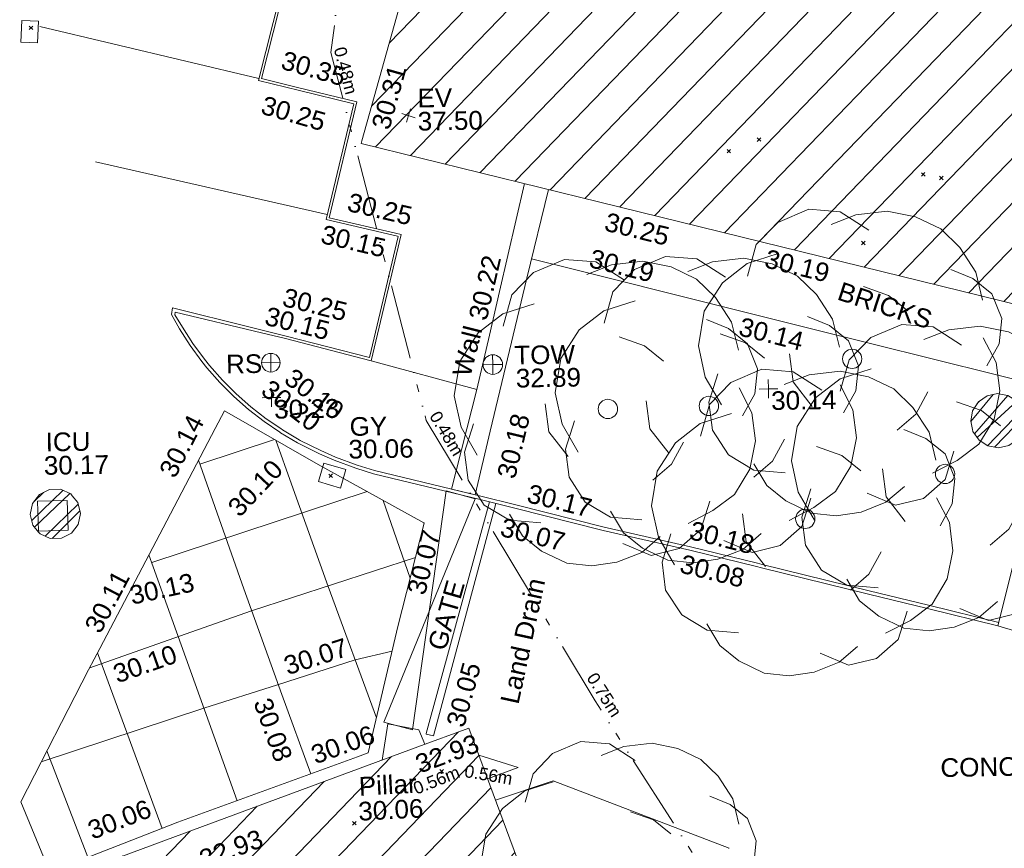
# Model space of a CAD drawing. Header units: millimetres. Extents: x -287732 to 520720, y -103372 to 287754.
# Tile 334 of 380: x 340401 to 360209, y 141564 to 158229. Entities that reach past the tile are written whole.
import ezdxf

# ---------------------------------------------------------------- set-up
doc = ezdxf.new("R2010")
doc.units = ezdxf.units.MM
for name, pattern in [('IMPORT-HIDDEN2 _3_', [4762.5, 3175, -1587.5]), ('IMPORT-UG_ELEC_LV_QLB2 _2_', [2700, 1500, -300.0000000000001, 0, -250, 150, -300.0000000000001, 0, -200]), ('IMPORT-UG_ELEC_STREET LIGHTING_QLB2 _2_', [2700, 1500, -300.0000000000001, 0, -250, 150, -300.0000000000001, 0, -200])]:
    doc.linetypes.add(name, pattern=pattern)
for name, color, linetype, lineweight, true_color in [('00_TOPO_EAVE', 7, 'Continuous', 9, 0x666666), ('00_TOPO_FURN_SIGN', 7, 'Continuous', 9, 0x666666), ('00_TOPO_TOP_OF_WALL', 7, 'Continuous', 9, 0x666666), ('00_TOPO_TREE', 7, 'Continuous', 9, 0x666666), ('00_UAV_BUILDING_CANOPY', 7, 'Continuous', 9, 0xff7fff), ('00_UAV_BUILDING_HATCH', 7, 'Continuous', 9, 0x999999), ('00_UAV_BUILDING_OUTLINE', 5, 'Continuous', 9, 0x0000ff), ('00_UAV_CONCRETE', 9, 'Continuous', 9, 0x808080), ('00_UAV_EAVE', 7, 'Continuous', 9, 0x666666), ('00_UAV_FOOTPATH', 7, 'Continuous', 9, 0xa50000), ('00_UAV_FURN_SIGN', 6, 'Continuous', 9, 0xff00ff), ('00_UAV_GATE', 7, 'Continuous', 9, 0xa50000), ('00_UAV_KERB_BOTTOM', 1, 'Continuous', 9, 0xff0000), ('00_UAV_KERB_TOP', 7, 'Continuous', 9, 0xa500a5), ('00_UAV_LAND_DRAIN', 7, 'Continuous', 9, 0xff7f7f), ('00_UAV_LEVEL_SPOT', 7, 'Continuous', 9, 0x666666), ('00_UAV_ROAD_MARKING_WHITE_CONTINUOUS', 7, 'Continuous', 9, 0x999999), ('00_UAV_ROAD_MARKING_YELLOW_CONTINUOUS', 40, 'Continuous', 9, 0xffbf00), ('00_UAV_SERV_GULLY', 7, 'Continuous', 9, 0x5252a5), ('00_UAV_SERV_IC', 5, 'Continuous', 9, 0x0000ff), ('00_UAV_TOP_OF_WALL', 7, 'Continuous', 9, 0x666666), ('00_UAV_WALL', 7, 'Continuous', 9, 0x7c00a5), ('12333-PUM-2D-U-0001-C01 - Rev2_REVIT IMPORT_dwg', 7, 'Continuous', 9, 0x767676), ('PUM-CHAMBER EXTENTS', 6, 'IMPORT-HIDDEN2 _3_', 9, 0xff00ff), ('PUM-ELECTRIC-LV-QLB2', 1, 'IMPORT-UG_ELEC_LV_QLB2 _2_', 9, 0xff0000), ('PUM-ELECTRIC-SL-QLB2', 7, 'IMPORT-UG_ELEC_STREET LIGHTING_QLB2 _2_', 9, 0xff7f7f)]:
    doc.layers.add(name, color=color, linetype=linetype, lineweight=lineweight, true_color=true_color)
for name, color, linetype, lineweight in [('00_UAV_DRIVE_WAY', 7, 'Continuous', 9), ('00_UAV_PILLAR', 7, 'Continuous', 9), ('00_UAV_SURFACE', 7, 'Continuous', 9), ('00_UAV_SURVEY_TEXT', 7, 'Continuous', 9), ('GEN-TEXT', 7, 'Continuous', 9)]:
    doc.layers.add(name, color=color, linetype=linetype, lineweight=lineweight)
doc.styles.add('Arial_1', font='arial.ttf', dxfattribs={"height": 250})
doc.styles.add('Swis721 Lt BT_2', font='swissl.ttf', dxfattribs={"height": 375})
pattern_1 = [(45, (-533641079.65, -725615854.3560001), (-265.1650429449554, 265.1650429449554), []), (45, (-533640902.873, -725615854.3560001), (-265.1650429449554, 265.1650429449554), [])]
pattern_2 = [(45, (0, 0), (-441.9417382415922, 441.9417382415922), [])]

# ---------------------------------------------------------------- blocks, each defined once
blk = doc.blocks.new('12333-PUM-2D-U-0001-C01 - Rev2_REVIT IMPORT_dwg_CONIFEROUS_TREE-2077251-Site Location Plan Proposed')
at = {"layer": '00_TOPO_TREE', "color": 254, "true_color": 0xcccccc, "flags": 128}
for points in [[(-1889.403682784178, 1545.875740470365), (-1717.639711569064, 2118.422311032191), (-1316.857112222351, 2519.204910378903), (-744.3105416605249, 2748.223538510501), (-171.763971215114, 2690.968881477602), (343.5279423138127, 2347.440939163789)], [(-343.5279423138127, 2461.950253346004), (114.5093140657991, 2633.714224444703), (687.0558846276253, 2690.968881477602), (1202.347798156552, 2576.459567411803), (1660.385054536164, 2347.440939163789), (2003.912996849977, 2003.912996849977), (2290.18628213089, 1545.875740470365), (2404.695596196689, 1030.583826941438)], [(-2404.695596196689, -801.5651986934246), (-2690.968881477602, -286.2732852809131), (-2805.478195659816, 286.2732852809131), (-2690.968881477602, 916.0745128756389), (-2347.440939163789, 1431.36642628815), (-1889.403682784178, 1774.894368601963), (-1316.857112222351, 1946.658339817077)], [(1832.149025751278, 1603.130397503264), (2232.93162509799, 1431.36642628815), (2576.459567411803, 1145.093141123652), (2748.223538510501, 687.0558846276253), (2690.968881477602, 229.0186282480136), (2461.950253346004, -171.763971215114)], [(229.0186282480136, 1316.857112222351), (687.0558846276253, 1145.093141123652), (1030.583826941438, 858.8198558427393)], [(2404.695596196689, 343.5279423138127), (2633.714224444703, -114.5093140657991), (2690.968881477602, -629.8012275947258), (2576.459567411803, -1145.093141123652), (2290.18628213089, -1603.130397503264), (1889.403682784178, -1889.403682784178), (1431.36642628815, -2118.422311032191)], [(-744.3105416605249, -858.8198558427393), (-1087.838483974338, -400.7825993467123), (-1145.093141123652, 114.5093140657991)], [(-1259.602455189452, -2061.167653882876), (-1832.149025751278, -2003.912996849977), (-2290.18628213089, -1717.639711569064), (-2576.459567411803, -1259.602455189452), (-2633.714224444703, -744.3105416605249), (-2461.950253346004, -229.0186282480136)], [(1374.111769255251, -629.8012275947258), (1145.093141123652, -1030.583826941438), (801.5651986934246, -1316.857112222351)], [(1832.149025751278, -1717.639711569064), (1660.385054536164, -2232.93162509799), (1259.602455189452, -2576.459567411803), (744.3105416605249, -2690.968881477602), (229.0186282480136, -2461.950253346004)], [(916.0745128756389, -2347.440939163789), (572.5465705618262, -2633.714224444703), (114.5093140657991, -2805.478195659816), (-343.5279423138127, -2862.732852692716), (-801.5651986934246, -2805.478195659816), (-1259.602455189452, -2576.459567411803), (-1603.130397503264, -2290.18628213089), (-1832.149025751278, -1889.403682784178)]]:
    blk.add_lwpolyline(points, dxfattribs=at)
at = {"layer": '00_TOPO_TREE', "color": 254, "true_color": 0xcccccc}
blk.add_circle((0, 0), 176.6246020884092, dxfattribs=at)
blk = doc.blocks.new('12333-PUM-2D-U-0001-C01 - Rev2_REVIT IMPORT_dwg_MSL_Eaves_SYM_1-V82-Site Location Plan Proposed')
at = {"layer": '00_TOPO_EAVE', "color": 254, "true_color": 0xcccccc}
for p, q in [((356.5791934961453, -116.0873754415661), (-356.5791934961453, 116.0873754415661)), ((-116.0873754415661, -356.5791934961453), (116.0873754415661, 356.5791934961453))]:
    blk.add_line(p, q, dxfattribs=at)
blk = doc.blocks.new('12333-PUM-2D-U-0001-C01 - Rev2_REVIT IMPORT_dwg_MSL_RoadSign_SYM-2077242-Site Location Plan Proposed')
at = {"layer": '00_TOPO_FURN_SIGN', "color": 254, "true_color": 0xcccccc}
for p, q in [((-500.2287617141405, 0), (499.7712382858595, 0)), ((-0.2287617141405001, -500.0000000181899), (-0.2287617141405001, 499.9999999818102))]:
    blk.add_line(p, q, dxfattribs=at)
blk.add_circle((-0.2287617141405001, 0), 500.0000000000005, dxfattribs=at)
blk = doc.blocks.new('12333-PUM-2D-U-0001-C01 - Rev2_REVIT IMPORT_dwg__U93-2077623-Site Location Plan Proposed')
at = {"layer": '00_UAV_GATE', "color": 9, "true_color": 0xe1aaaa, "flags": 128}
blk.add_lwpolyline([(288.1295178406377, -83.554658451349), (-288.1295178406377, 83.554658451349), (1628.909405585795, 4539.984827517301), (1052.650369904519, 4707.094144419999)], close=True, dxfattribs=at)
blk = doc.blocks.new('12333-PUM-2D-U-0001-C01 - Rev2_REVIT IMPORT_dwg_TOW-2077249-Site Location Plan Proposed')
at = {"layer": '00_TOPO_TOP_OF_WALL', "color": 254, "true_color": 0xcccccc, "flags": 128}
for points in [[(0, 525.0554400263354), (0, 0), (-525.0554401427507, 0)], [(525.0554401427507, 0), (0, 0), (0, -525.0554400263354)]]:
    blk.add_lwpolyline(points, dxfattribs=at)
at = {"layer": '00_TOPO_TOP_OF_WALL', "color": 254, "true_color": 0xcccccc}
blk.add_circle((0, 0), 525.0554401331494, dxfattribs=at)
blk = doc.blocks.new('12333-PUM-2D-U-0001-C01 - Rev2_REVIT IMPORT_dwg_UAV-2077255-Site Location Plan Proposed')
at = {"layer": '00_UAV_LEVEL_SPOT', "color": 254, "true_color": 0xcccccc, "flags": 128}
for points in [[(0, -500.0000000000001), (0, 0), (-500.0000000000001, 0)], [(500.0000000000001, 0), (0, 0), (0, 500.0000000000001)]]:
    blk.add_lwpolyline(points, dxfattribs=at)
blk = doc.blocks.new('12333-PUM-2D-U-0001-C01 - Rev2_REVIT IMPORT_dwg_MGS62954_T2_Galway_ITM_3d_Rev1-2077680-Site Location Plan Proposed')
at = {"layer": '00_UAV_BUILDING_HATCH', "true_color": 0xcccccc}
h = blk.add_hatch(dxfattribs=at)
h.set_pattern_fill('FP_1', color=254, style=0, pattern_type=2)
h.set_pattern_definition(pattern_2)
h.paths.add_polyline_path([(534273331.0839257, 725699413.308508), (534277278.0839257, 725714344.3085079), (534273552.7550198, 725715384.7219439), (534278107.7966213, 725729661.4495255), (534289916.7966213, 725729648.4495255), (534289758.7966213, 725730785.4495256), (534295105.895538, 725732008.9646726), (534299533.3955734, 725732012.6897947), (534299525.8615052, 725732274.3540393), (534303017.6669321, 725732237.6943834), (534303145.8580775, 725742131.6227318), (534297043.3569099, 725742233.1048254), (534282146.4326756, 725742249.4868032), (534282149.6354219, 725743193.6412102), (534265261.1107915, 725743195.2464387), (534265304.8585889, 725737414.824915), (534261265.5081948, 725737413.3337196), (534259042.3072209, 725729051.2211075), (534251896.866097, 725705079.4298507), (534273323.2049378, 725699415.3913133)])
h = blk.add_hatch(dxfattribs=at)
h.set_pattern_fill('FP_1', color=254, style=0, pattern_type=2)
h.set_pattern_definition(pattern_2)
h.paths.add_polyline_path([(534245288.854, 725679312.3760002), (534257272.8540001, 725683528.376), (534253854.8540002, 725693284.3760002), (534241871.8540002, 725689091.376), (534245065.5732125, 725679951.3759478)])
at = {"layer": '00_UAV_BUILDING_CANOPY', "color": 254, "true_color": 0xcccccc, "flags": 128}
blk.add_lwpolyline([(534253854.8540001, 725693284.376), (534255508.0485316, 725688565.6615913), (534257161.2430631, 725683846.9471823), (534257272.854, 725683528.376), (534252874.649999, 725681981.0772626), (534248158.0152162, 725680321.7538111), (534245288.854, 725679312.3760002), (534244642.83336, 725681161.2012383), (534242993.5305089, 725685881.2868636), (534241871.8540001, 725689091.3759999), (534243381.6377764, 725689619.6680282), (534248101.0584857, 725691271.0517414), (534252820.4791952, 725692922.4354546)], close=True, dxfattribs=at)
at = {"layer": '00_UAV_BUILDING_OUTLINE', "color": 254, "true_color": 0xcccccc, "flags": 128}
blk.add_lwpolyline([(534266344.8419868, 725701260.1169554), (534261511.3009768, 725702537.8603327), (534256677.7599667, 725703815.6037103), (534251896.8660969, 725705079.4298506), (534251912.4228259, 725705131.6201426), (534253340.6881942, 725709923.2178447), (534254768.9535628, 725714714.815547), (534256197.218931, 725719506.4132489), (534257625.4842993, 725724298.0109512), (534259042.3072208, 725729051.2211075)], dxfattribs=at)
at = {"layer": '00_UAV_CONCRETE', "color": 254, "true_color": 0xcccccc}
blk.add_line((534252021.0676572, 725700707.0040036), (534254137.2950001, 725700088.7440001), dxfattribs=at)
at = {"layer": '00_UAV_CONCRETE', "color": 254, "true_color": 0xcccccc, "flags": 128}
blk.add_lwpolyline([(534265798.9292081, 725699877.3040903), (534262098.4221718, 725700869.549984), (534260969.7218868, 725701172.197219), (534258884.1103302, 725701731.4285573), (534256140.5145654, 725702467.0903478), (534255281.7996789, 725702697.3442862)], dxfattribs=at)
at = {"layer": '00_UAV_DRIVE_WAY', "color": 254, "true_color": 0xcccccc, "flags": 128}
blk.add_lwpolyline([(534264533.929208, 725695154.3040904), (534265148.037927, 725697447.1384618), (534265798.9292081, 725699877.3040903), (534265823.5932298, 725699984.8949404), (534266129.0035199, 725701317.173712)], dxfattribs=at)
at = {"layer": '00_UAV_FOOTPATH', "color": 254, "true_color": 0xcccccc, "flags": 128}
for points in [[(534254046.771632, 725692736.5853574), (534254833.724866, 725692475.6846313), (534254214.1167906, 725692258.9319433)], [(534254365.5171269, 725691826.7898487), (534255532.9639165, 725692193.7577419), (534259050.8540243, 725690775.3761246), (534259035.1863571, 725690781.693187)]]:
    blk.add_lwpolyline(points, dxfattribs=at)
at = {"layer": '00_UAV_KERB_BOTTOM', "color": 254, "true_color": 0xcccccc, "flags": 128}
blk.add_lwpolyline([(534264533.929208, 725695154.3040904), (534263125.1465709, 725695526.0261606), (534261940.9887469, 725695838.4786185), (534259797.1012776, 725696404.1658062), (534259699.4254701, 725696429.9385921), (534258361.7763031, 725696782.8913503), (534256629.7763031, 725697211.8913503), (534254860.4152334, 725697687.5954821), (534254163.7763032, 725697874.8913503), (534252029.776303, 725698430.8913503), (534251675.4193074, 725698547.4822444), (534251241.7763031, 725698717.8913503), (534250946.8397017, 725698852.3359116), (534250533.7763032, 725699067.8913504), (534250509.4126307, 725699081.7750087), (534250171.5634328, 725699289.6530167), (534250156.28886, 725699300.4296043), (534249847.4336714, 725699518.3345515), (534249538.3025382, 725699766.9171116), (534249245.3900328, 725700034.4196556), (534248969.8521471, 725700319.7864724), (534248712.7763032, 725700621.8913503), (534248612.5295826, 725700750.8731244), (534248383.226988, 725701074.5638208), (534248174.7015767, 725701412.0138162), (534248017.3313143, 725701706.5717337), (534248040.3566857, 725701838.5995653), (534249595.346608, 725701422.2936225), (534250318.295, 725701228.7440001), (534251985.2950001, 725700768.7440002), (534252608.2950002, 725703195.7440002), (534252592.2037657, 725703199.7918296), (534251161.295, 725703559.7440001), (534251762.2950001, 725705878.7440002), (534250672.6892189, 725706166.8334868), (534249852.295, 725706383.7440003), (534250484.295, 725708707.7440002)], dxfattribs=at)
at = {"layer": '00_UAV_KERB_TOP', "color": 254, "true_color": 0xcccccc, "flags": 128}
blk.add_lwpolyline([(534264551.788209, 725695221.9875898), (534263143.0055718, 725695593.7096598), (534261958.8477479, 725695906.1621178), (534259814.9602785, 725696471.8493055), (534259717.2844706, 725696497.6220917), (534258379.121684, 725696850.7103736), (534256647.2801818, 725697279.6711153), (534254878.274407, 725697755.2797241), (534254181.6882761, 725697942.5613965), (534252049.5592015, 725698498.0739388), (534251699.1782083, 725698613.3566447), (534251269.1140591, 725698782.3593644), (534250977.5712342, 725698915.2568992), (534250567.3088652, 725699129.350632), (534250545.0929461, 725699142.0103914), (534250210.1200994, 725699348.1185855), (534250176.2644021, 725699372.0046145), (534249889.5853385, 725699574.2637589), (534249583.8828527, 725699820.0892305), (534249294.21911, 725700084.6248397), (534249021.7372808, 725700366.8265849), (534248767.0932463, 725700666.073701), (534248668.7520279, 725700792.6037737), (534248441.6185216, 725701113.2325171), (534248235.4059156, 725701446.9397742), (534248086.2904859, 725701694.5454017), (534248096.1695274, 725701751.1919774), (534249825.9268825, 725701304.3093122), (534250305.1793595, 725701180.4944757), (534252021.0676572, 725700707.0040038), (534252669.2167722, 725703231.9765592), (534252554.6339985, 725703260.8004222), (534251222.3296512, 725703595.9481641), (534251823.1784346, 725705914.364684), (534250634.6262054, 725706228.6154042), (534249913.7561988, 725706419.2119243), (534250545.653061, 725708742.8326641)], dxfattribs=at)
at = {"layer": '00_UAV_LAND_DRAIN', "color": 254, "true_color": 0xcccccc, "flags": 128}
blk.add_lwpolyline([(534254479.6978599, 725697789.9538026), (534253140.7760001, 725693141.8915), (534252995.0168647, 725693180.1228825), (534252998.4399102, 725693191.8474041), (534254350.9881067, 725697824.5582498)], dxfattribs=at)
at = {"layer": '00_UAV_PILLAR', "color": 254, "true_color": 0xcccccc, "flags": 128}
blk.add_lwpolyline([(534252103.4575778, 725692671.540717), (534252230.7763031, 725693394.8913502), (534252847.7763031, 725693266.8913503), (534252966.4996395, 725692973.5298152)], dxfattribs=at)
at = {"layer": '00_UAV_ROAD_MARKING_WHITE_CONTINUOUS', "color": 254, "true_color": 0xcccccc}
for p, q in [((534249862.6906514, 725706421.9710475), (534245469.7796367, 725707546.394353)), ((534246547.7796367, 725704799.3943529), (534251186.8920136, 725703658.511844))]:
    blk.add_line(p, q, dxfattribs=at)
at = {"layer": '00_UAV_ROAD_MARKING_YELLOW_CONTINUOUS', "color": 254, "true_color": 0xcccccc}
for p, q in [((534250046.1498063, 725699158.4332523), (534248536.5404897, 725698685.3081143)), ((534251892.9676114, 725698078.5428945), (534247535.1278675, 725696723.5629108)), ((534252728.1349474, 725696320.0238315), (534252213.6524213, 725697893.7311746)), ((534246414.4980569, 725694930.1343341), (534247653.5210567, 725691375.8619229)), ((534246148.7174996, 725690819.6251504), (534245362.1027546, 725692974.1922408))]:
    blk.add_line(p, q, dxfattribs=at)
at = {"layer": '00_UAV_ROAD_MARKING_YELLOW_CONTINUOUS', "color": 254, "true_color": 0xcccccc, "flags": 128}
blk.add_lwpolyline([(534245379.7796367, 725690535.3943529), (534244815.7796369, 725691955.3943529), (534246228.7796367, 725694590.3943529), (534246459.9041226, 725695013.19694), (534247851.7796367, 725697559.3943529), (534248858.3420384, 725699400.2776769), (534249049.7796367, 725699750.3943528), (534250919.7796367, 725698639.394353), (534253020.851934, 725697428.5394177), (534253029.7796368, 725697423.394353), (534252462.7796369, 725695349.394353), (534251820.7796367, 725692819.3943528), (534251603.9033908, 725692744.6812745), (534247968.7796367, 725691492.3943529), (534246885.2188594, 725691091.8660933)], close=True, dxfattribs=at)
for points in [[(534251999.1457837, 725693522.3014413), (534251078.779637, 725696178.3943529), (534250377.317726, 725698251.7293133), (534250076.6968512, 725699140.2847135)], [(534248510.3849727, 725698763.9054472), (534249375.7796367, 725696163.394353), (534250109.1518334, 725694026.8333898), (534250660.7724766, 725692419.7761024)], [(534249168.1702324, 725691905.580054), (534247563.2872599, 725696640.483946), (534247481.4478, 725696881.9358048)], [(534252840.9979923, 725696732.8597306), (534249527.8467108, 725695720.3715944), (534248070.6804246, 725695236.2403964), (534246251.4169706, 725694631.8054711)], [(534245244.4191124, 725692754.7326531), (534248533.7404325, 725693777.3452728), (534250023.666261, 725694223.7134397), (534251593.1662869, 725694693.9213091), (534252338.3389105, 725694858.9970983)]]:
    blk.add_lwpolyline(points, dxfattribs=at)
at = {"layer": '00_UAV_SERV_GULLY', "color": 254, "true_color": 0xcccccc, "flags": 128}
for points in [[(534245450.295, 725707647.7440002), (534245422.2950001, 725707213.7440001), (534245082.020029, 725707235.6972239), (534245110.0200288, 725707669.697224)], [(534251033.295, 725698664.7440001), (534251475.2950001, 725698525.7440001), (534251358.5040709, 725698154.36565), (534250916.5040709, 725698293.3656498)]]:
    blk.add_lwpolyline(points, close=True, dxfattribs=at)
at = {"layer": '00_UAV_SERV_IC', "color": 254, "true_color": 0xcccccc, "flags": 128}
blk.add_lwpolyline([(534245265.7760001, 725697397.8915001), (534245256.7760001, 725697995.8915001), (534245853.9227417, 725698004.8786584), (534245862.9227415, 725697406.8786583)], close=True, dxfattribs=at)
at = {"layer": '00_UAV_SURFACE', "color": 254, "true_color": 0xcccccc, "flags": 128}
blk.add_lwpolyline([(534266435.9292081, 725694551.3040904), (534264533.929208, 725695154.3040904)], dxfattribs=at)
at = {"layer": '00_UAV_WALL', "color": 254, "true_color": 0xcccccc, "flags": 128}
blk.add_lwpolyline([(534255647.941231, 725704087.8356135), (534255179.7763031, 725702309.8913502), (534254392.0872039, 725699248.215189), (534254064.0613312, 725697973.2083416), (534253589.6978006, 725698096.8007145), (534254137.2950001, 725700088.7440001), (534254410.8315154, 725701181.3457392), (534254628.4440421, 725702050.5672569), (534255169.1324785, 725704214.4083915)], dxfattribs=at)
for name, p, xscale, yscale, zscale in [('12333-PUM-2D-U-0001-C01 - Rev2_REVIT IMPORT_dwg_MSL_Eaves_SYM_1-V82-Site Location Plan Proposed', (534252858.0835001, 725705621.3085), 0.375, 0.375, 0.375), ('12333-PUM-2D-U-0001-C01 - Rev2_REVIT IMPORT_dwg_CONIFEROUS_TREE-2077251-Site Location Plan Proposed', (534261695.7763031, 725700574.8913503), 1.1, 1.1, 1.1), ('12333-PUM-2D-U-0001-C01 - Rev2_REVIT IMPORT_dwg_CONIFEROUS_TREE-2077251-Site Location Plan Proposed', (534256764.776303, 725699652.8913503), 1.1, 1.1, 1.1), ('12333-PUM-2D-U-0001-C01 - Rev2_REVIT IMPORT_dwg_CONIFEROUS_TREE-2077251-Site Location Plan Proposed', (534258797.2950001, 725699677.7440002), 1.1, 1.1, 1.1), ('12333-PUM-2D-U-0001-C01 - Rev2_REVIT IMPORT_dwg_CONIFEROUS_TREE-2077251-Site Location Plan Proposed', (534263524.776303, 725698227.8913503), 1.1, 1.1, 1.1), ('12333-PUM-2D-U-0001-C01 - Rev2_REVIT IMPORT_dwg_MSL_RoadSign_SYM-2077242-Site Location Plan Proposed', (534250001.3807856, 725700701.7440001), 0.375, 0.375, 0.375), ('12333-PUM-2D-U-0001-C01 - Rev2_REVIT IMPORT_dwg_TOW-2077249-Site Location Plan Proposed', (534254465.776, 725700585.8915), 0.375, 0.375, 0.375), ('12333-PUM-2D-U-0001-C01 - Rev2_REVIT IMPORT_dwg_CONIFEROUS_TREE-2077251-Site Location Plan Proposed', (534260696.776303, 725697373.8913503), 1.1, 1.1, 1.1), ('12333-PUM-2D-U-0001-C01 - Rev2_REVIT IMPORT_dwg_UAV-2077255-Site Location Plan Proposed', (534250000.0000001, 725700000), 0.375, 0.375, 0.375), ('12333-PUM-2D-U-0001-C01 - Rev2_REVIT IMPORT_dwg_UAV-2077255-Site Location Plan Proposed', (534260000.0000001, 725700000), 0.375, 0.375, 0.375)]:
    blk.add_blockref(name, p, dxfattribs=dict(xscale=xscale, yscale=yscale, zscale=zscale))
for name, p in [('12333-PUM-2D-U-0001-C01 - Rev2_REVIT IMPORT_dwg__U93-2077623-Site Location Plan Proposed', (534252433.451704, 725693352.8452379)), ('12333-PUM-2D-U-0001-C01 - Rev2_REVIT IMPORT_dwg_CONIFEROUS_TREE-2077251-Site Location Plan Proposed', (534256849.8540243, 725690226.3761246))]:
    blk.add_blockref(name, p)
at = {"layer": '00_UAV_BUILDING_CANOPY', "color": 251, "true_color": 0x666666, "char_height": 375, "width": 1495.902363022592, "attachment_point": 1, "line_spacing_factor": 1.005061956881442, "style": 'Swis721 Lt BT_2'}
for insert, rotation in [((534252728.3284039, 725692739.0657959), 19.285573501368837), ((534248351.4125667, 725690899.4221113), 19.285573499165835)]:
    blk.add_mtext('32.93', dxfattribs=dict(at, insert=insert, rotation=rotation))
at = {"layer": '00_UAV_BUILDING_OUTLINE', "color": 251, "true_color": 0x666666, "char_height": 375, "width": 1495.902363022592, "attachment_point": 1, "line_spacing_factor": 1.005061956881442, "style": 'Swis721 Lt BT_2'}
for s, insert, rotation in [('30.31', (534252104.05584, 725705426.2847142), 73.40188826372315), ('30.25', (534256830.0810716, 725703609.6390524), 345.19261240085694), ('30.19', (534260037.9614958, 725702814.7014593), 345.19261239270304)]:
    blk.add_mtext(s, dxfattribs=dict(at, insert=insert, rotation=rotation))
at = {"layer": '00_UAV_CONCRETE', "color": 251, "true_color": 0x666666, "char_height": 375, "width": 1495.902363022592, "attachment_point": 1, "line_spacing_factor": 1.005061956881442, "style": 'Swis721 Lt BT_2'}
for s, insert, rotation in [('30.19', (534256510.2436666, 725702880.6755943), 344.98991682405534), ('30.14', (534259494.4202513, 725701455.040052), 344.9899168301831)]:
    blk.add_mtext(s, dxfattribs=dict(at, insert=insert, rotation=rotation))
at = {"layer": '00_UAV_EAVE', "char_height": 375, "attachment_point": 1, "line_spacing_factor": 1.005061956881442, "style": 'Swis721 Lt BT_2'}
for s, insert, width in [('EV', (534253044.9317929, 725706157.9588239), 736.078940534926), ('37.50', (534253040.2633898, 725705691.2081997), 1495.902363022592)]:
    blk.add_mtext(s, dxfattribs=dict(at, insert=insert, width=width))
at = {"layer": '00_UAV_FURN_SIGN', "color": 251, "true_color": 0x666666, "insert": (534249100.1829473, 725700875.3933263), "char_height": 375, "width": 783.5679044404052, "attachment_point": 1, "line_spacing_factor": 1.005061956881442, "style": 'Swis721 Lt BT_2'}
blk.add_mtext('RS', dxfattribs=at)
at = {"layer": '00_UAV_GATE', "color": 251, "true_color": 0x666666, "insert": (534253052.3952383, 725694934.9081215), "char_height": 375, "width": 1567.13580888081, "attachment_point": 1, "rotation": 72.90081805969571, "line_spacing_factor": 1.005061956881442, "style": 'Swis721 Lt BT_2'}
blk.add_mtext('GATE', dxfattribs=at)
at = {"layer": '00_UAV_KERB_BOTTOM', "color": 251, "true_color": 0x666666, "char_height": 375, "width": 1495.902363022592, "attachment_point": 1, "line_spacing_factor": 1.005061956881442, "style": 'Swis721 Lt BT_2'}
for s, insert, rotation in [('30.25', (534249973.6671134, 725706078.0243636), 342.9842566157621), ('30.15', (534251117.3776041, 725703458.5044367), 345.8799363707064), ('30.15', (534249965.7117003, 725701835.309437), 344.9017495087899), ('30.10', (534250467.6552932, 725700606.978059), 321.747613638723), ('30.07', (534254627.3648399, 725697505.5150687), 345.07552135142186), ('30.08', (534258224.9750017, 725696706.3662081), 345.2187954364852)]:
    blk.add_mtext(s, dxfattribs=dict(at, insert=insert, rotation=rotation))
at = {"layer": '00_UAV_KERB_TOP', "color": 251, "true_color": 0x666666, "char_height": 375, "width": 1495.902363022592, "attachment_point": 1, "line_spacing_factor": 1.005061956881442, "style": 'Swis721 Lt BT_2'}
for s, insert, rotation in [('30.35', (534250394.2931218, 725706973.3826773), 342.9842566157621), ('30.25', (534251659.8070446, 725704095.2360915), 345.87993636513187), ('30.25', (534250325.7741666, 725702206.4836758), 345.03919117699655), ('30.20', (534249999.0041164, 725700386.8967626), 321.53621991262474), ('30.17', (534255176.6914024, 725698174.8075207), 345.0755456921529), ('30.18', (534258428.5169892, 725697376.1608266), 345.2187954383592)]:
    blk.add_mtext(s, dxfattribs=dict(at, insert=insert, rotation=rotation))
at = {"layer": '00_UAV_LAND_DRAIN', "color": 251, "true_color": 0x666666, "char_height": 375, "attachment_point": 1, "line_spacing_factor": 1.005061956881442, "style": 'Swis721 Lt BT_2'}
for s, insert, width, rotation in [('Land Drain', (534254494.4446264, 725693813.5538201), 2963.311347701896, 76.74236302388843), ('30.05', (534253398.6984411, 725693382.2723389), 1495.902363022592, 73.72451324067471)]:
    blk.add_mtext(s, dxfattribs=dict(at, insert=insert, width=width, rotation=rotation))
at = {"layer": '00_UAV_LEVEL_SPOT', "char_height": 375, "width": 1495.902363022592, "attachment_point": 1, "line_spacing_factor": 1.005061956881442, "style": 'Swis721 Lt BT_2'}
for s, insert in [('30.23', (534250051.8765643, 725699949.1441548)), ('30.14', (534260051.8765643, 725699949.1441548))]:
    blk.add_mtext(s, dxfattribs=dict(at, insert=insert))
at = {"layer": '00_UAV_PILLAR', "color": 251, "true_color": 0x666666, "char_height": 375, "attachment_point": 1, "rotation": 1.9449796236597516, "line_spacing_factor": 1.005061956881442, "style": 'Swis721 Lt BT_2'}
for s, insert, width in [('Pillar', (534251616.0932156, 725692337.1116382), 1291.699818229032), ('30.06', (534251596.3645643, 725691834.3519177), 1495.902363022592)]:
    blk.add_mtext(s, dxfattribs=dict(at, insert=insert, width=width))
at = {"layer": '00_UAV_ROAD_MARKING_YELLOW_CONTINUOUS', "color": 251, "true_color": 0x666666, "char_height": 375, "width": 1495.902363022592, "attachment_point": 1, "line_spacing_factor": 1.005061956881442, "style": 'Swis721 Lt BT_2'}
for s, insert, rotation in [('30.14', (534247700.5604497, 725698567.3216535), 61.69605667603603), ('30.10', (534249052.0571364, 725697847.9744534), 45.65379851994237), ('30.07', (534252656.903898, 725696049.799697), 75.28538779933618), ('30.11', (534246145.2774381, 725695470.1021969), 61.33683531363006), ('30.13', (534247050.3793042, 725696249.127928), 11.301359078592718), ('30.10', (534246683.215052, 725694660.5192623), 18.378631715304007), ('30.07', (534250121.024679, 725694769.8578371), 16.67773562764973), ('30.08', (534249882.2278746, 725693999.6625148), 288.944726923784), ('30.06', (534250635.5311952, 725692961.7116084), 19.00864350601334), ('30.06', (534246116.4110595, 725691520.7881324), 20.2863685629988)]:
    blk.add_mtext(s, dxfattribs=dict(at, insert=insert, rotation=rotation))
at = {"layer": '00_UAV_SERV_GULLY', "color": 251, "true_color": 0x666666, "char_height": 375, "attachment_point": 1, "line_spacing_factor": 1.005061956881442, "style": 'Swis721 Lt BT_2'}
for s, insert, width in [('GY', (534251563.001901, 725699576.2893502), 821.5590755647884), ('30.06', (534251533.0208033, 725699119.453148), 1495.902363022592)]:
    blk.add_mtext(s, dxfattribs=dict(at, insert=insert, width=width))
at = {"layer": '00_UAV_SERV_IC', "color": 251, "true_color": 0x666666, "char_height": 375, "attachment_point": 1, "line_spacing_factor": 1.005061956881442, "style": 'Swis721 Lt BT_2'}
for s, insert, width in [('ICU', (534245443.8754757, 725699371.0408126), 1021.012723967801), ('30.17', (534245399.0473251, 725698900.6618118), 1495.902363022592)]:
    blk.add_mtext(s, dxfattribs=dict(at, insert=insert, width=width))
at = {"layer": '00_UAV_SURVEY_TEXT', "color": 251, "true_color": 0x666666, "insert": (534261515.8987351, 725702133.9684407), "char_height": 375, "width": 2165.496754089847, "attachment_point": 1, "rotation": 340.9041946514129, "line_spacing_factor": 1.005061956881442, "style": 'Swis721 Lt BT_2'}
blk.add_mtext('BRICKS', dxfattribs=at)
at = {"layer": '00_UAV_SURVEY_TEXT', "color": 251, "true_color": 0x666666, "insert": (534263326.8000001, 725692508.629608), "char_height": 375, "width": 3286.236302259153, "attachment_point": 1, "line_spacing_factor": 1.005061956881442, "style": 'Swis721 Lt BT_2'}
blk.add_mtext('CONCRETE', dxfattribs=at)
at = {"layer": '00_UAV_TOP_OF_WALL', "char_height": 375, "attachment_point": 1, "line_spacing_factor": 1.005061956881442, "style": 'Swis721 Lt BT_2'}
for s, insert, width in [('TOW', (534254901.2648527, 725700953.5997194), 1343.937678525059), ('32.89', (534254923.72676, 725700489.7517967), 1495.902363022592)]:
    blk.add_mtext(s, dxfattribs=dict(at, insert=insert, width=width))
at = {"layer": '00_UAV_WALL', "color": 251, "true_color": 0x666666, "char_height": 375, "attachment_point": 1, "line_spacing_factor": 1.005061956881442, "style": 'Swis721 Lt BT_2'}
for s, insert, width, rotation in [('30.22', (534253991.1257594, 725701544.1121143), 1495.902363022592, 75.947386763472), ('Wall', (534253645.4564759, 725700421.0478221), 1130.237340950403, 74.94968151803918), ('30.18', (534254507.175985, 725698352.5176255), 1495.902363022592, 75.57218926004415)]:
    blk.add_mtext(s, dxfattribs=dict(at, insert=insert, width=width, rotation=rotation))
blk = doc.blocks.new('12333-PUM-2D-U-0001-C01 - Rev2_REVIT IMPORT_dwg-1620468-Site Location Plan Proposed')
at = {"layer": 'PUM-CHAMBER EXTENTS', "true_color": 0xffaaff}
h = blk.add_hatch(dxfattribs=at)
h.set_pattern_fill('FP_3', color=211, style=0, pattern_type=2)
h.set_pattern_definition(pattern_1)
h.paths.add_polyline_path([(623525.8563569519, 82879.39649960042), (623734.927380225, 82920.98331183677), (623912.1692355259, 83039.41253316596), (624030.5984568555, 83216.65438846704), (624072.1852690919, 83425.72541174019), (624030.5984568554, 83634.79643501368), (623912.169235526, 83812.03829031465), (623734.9273802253, 83930.46751164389), (623525.8563569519, 83972.05432388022), (623316.7853336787, 83930.46751164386), (623139.5434783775, 83812.03829031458), (623021.1142570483, 83634.7964350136), (622979.527444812, 83425.72541173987), (623021.1142570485, 83216.65438846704), (623139.5434783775, 83039.41253316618), (623316.7853336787, 82920.98331183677)])
h = blk.add_hatch(dxfattribs=at)
h.set_pattern_fill('FP_3', color=211, style=0, pattern_type=2)
h.set_pattern_definition(pattern_1)
h.paths.add_polyline_path([(604422.7545053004, 81388.83005699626), (604647.9458004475, 81388.83005699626), (604850.8361466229, 81486.53689806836), (604991.2406225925, 81662.59854217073), (605041.350399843, 81882.14382133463), (604991.2406225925, 82101.68910049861), (604850.8361466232, 82277.750744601), (604647.9458004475, 82375.45758567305), (604422.7545053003, 82375.45758567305), (604219.8641591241, 82277.750744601), (604079.4596831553, 82101.68910049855), (604029.349905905, 81882.14382133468), (604079.4596831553, 81662.59854217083), (604219.8641591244, 81486.53689806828), (604414.2852894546, 81392.90861638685)])
at = {"layer": 'GEN-TEXT', "color": 253, "true_color": 0xaaaaaa}
for p, q in [((604179.9948138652, 91630.28848229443), (604250.7054919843, 91700.99916041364)), ((604250.7054919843, 91630.28848229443), (604179.9948138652, 91700.99916041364)), ((618784.9948138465, 89127.28848226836), (618855.7054919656, 89197.99916038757)), ((618855.7054919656, 89127.28848226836), (618784.9948138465, 89197.99916038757)), ((618172.9948137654, 88905.28848231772), (618243.7054918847, 88975.99916043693)), ((618243.7054918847, 88905.28848231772), (618172.9948137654, 88975.99916043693)), ((622074.9948137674, 88369.28848235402), (622145.7054918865, 88439.99916047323)), ((622145.7054918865, 88369.28848235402), (622074.9948137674, 88439.99916047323)), ((622437.9948137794, 88290.28848232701), (622508.7054918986, 88360.99916044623)), ((622508.7054918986, 88290.28848232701), (622437.9948137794, 88360.99916044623)), ((620845.9948138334, 87011.28848223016), (620916.7054919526, 87081.99916034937)), ((620916.7054919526, 87011.28848223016), (620845.9948138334, 87081.99916034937)), ((610051.9948138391, 82517.28848228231), (610122.7054919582, 82587.99916040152)), ((610122.7054919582, 82517.28848228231), (610051.9948138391, 82587.99916040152)), ((612177.9948137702, 76533.28848222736), (612248.7054918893, 76603.99916034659)), ((612248.7054918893, 76533.28848222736), (612177.9948137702, 76603.99916034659)), ((610403.9948137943, 75521.28848223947), (610474.7054919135, 75591.9991603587)), ((610474.7054919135, 75521.28848223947), (610403.9948137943, 75591.9991603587))]:
    blk.add_line(p, q, dxfattribs=at)
at = {"layer": 'PUM-CHAMBER EXTENTS', "color": 211, "linetype": 'Continuous', "true_color": 0xffaaff, "flags": 128}
for points in [[(624072.1852690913, 83425.72541174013), (624030.5984568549, 83634.79643501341), (623912.1692355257, 83812.03829031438), (623734.9273802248, 83930.46751164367), (623619.3249166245, 83953.46227136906), (623525.8563569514, 83972.05432388), (623316.7853336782, 83930.46751164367), (623139.5434783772, 83812.03829031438), (623021.1142570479, 83634.79643501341), (622979.5274448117, 83425.72541174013), (623012.9006850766, 83257.94680323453), (623021.1142570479, 83216.65438846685), (623139.5434783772, 83039.41253316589), (623316.7853336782, 82920.98331183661), (623525.8563569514, 82879.39649960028), (623734.9273802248, 82920.98331183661), (623872.2688383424, 83012.75194017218), (623912.1692355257, 83039.41253316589), (624030.5984568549, 83216.65438846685)], [(605041.3503998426, 81882.14382133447), (604991.2406225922, 82101.68910049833), (604880.6815522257, 82240.32578978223), (604850.8361466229, 82277.75074460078), (604647.945800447, 82375.45758567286), (604422.7545053, 82375.45758567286), (604219.864159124, 82277.75074460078), (604079.4596831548, 82101.68910049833), (604029.3499059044, 81882.14382133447), (604079.4596831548, 81662.59854217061), (604190.0187535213, 81523.96185288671), (604219.864159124, 81486.53689806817), (604422.7545053, 81388.83005699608), (604647.945800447, 81388.83005699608), (604850.8361466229, 81486.53689806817), (604991.2406225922, 81662.59854217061)]]:
    blk.add_lwpolyline(points, close=True, dxfattribs=at)
at = {"layer": 'PUM-ELECTRIC-SL-QLB2', "color": 254, "true_color": 0xffd4d4, "flags": 128}
blk.add_lwpolyline([(617811.3044243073, 125798.5270841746), (617279.3501529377, 120264.6438212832), (615394.3501529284, 113901.6438213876), (614384.3501529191, 108839.6438213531), (612540.3501528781, 103167.6438213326), (611115.3501528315, 97023.64382136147), (610238.3501528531, 91065.6438213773), (612028.3501528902, 83630.64382132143), (615324.3501528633, 77935.64382137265), (617257.3501529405, 74795.64382135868), (619945.3501529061, 74064.64382132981), (623914.3501528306, 73441.64382130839), (624775.3501528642, 72526.64382138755), (627299.35015284, 66124.64382138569), (627910.3501528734, 64695.64382138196), (628666.3501529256, 63977.64382138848), (629583.350152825, 64013.64382135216), (632716.3501528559, 65371.64382135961), (634589.9866173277, 66199.09115950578)], dxfattribs=at)
blk.add_blockref('12333-PUM-2D-U-0001-C01 - Rev2_REVIT IMPORT_dwg_MGS62954_T2_Galway_ITM_3d_Rev1-2077680-Site Location Plan Proposed', (-533641079.6498471, -725615854.3561786))
at = {"layer": 'PUM-ELECTRIC-LV-QLB2', "char_height": 250, "width": 1160.025439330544, "attachment_point": 2, "line_spacing_factor": 0.9417779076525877, "style": 'Arial_1'}
for insert, rotation in [((613179.0219183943, 76606.5500832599), 349.3659911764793), ((612062.724841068, 76512.7967849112), 20.738036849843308)]:
    blk.add_mtext('0.56m', dxfattribs=dict(at, insert=insert, rotation=rotation))
at = {"layer": 'PUM-ELECTRIC-SL-QLB2', "char_height": 250, "width": 1160.025439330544, "attachment_point": 2, "line_spacing_factor": 0.9417779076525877, "style": 'Arial_1'}
for s, insert, rotation in [('0.48m', (610651.5309900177, 90723.57737274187), 283.536530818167), ('0.48m', (612542.3214106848, 83424.82202520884), 300.0602538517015), ('0.75m', (615620.0785999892, 78117.69575805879), 301.61666403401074)]:
    blk.add_mtext(s, dxfattribs=dict(at, insert=insert, rotation=rotation))

msp = doc.modelspace()

# ---------------------------------------------------------------- block references
at = {"layer": '12333-PUM-2D-U-0001-C01 - Rev2_REVIT IMPORT_dwg', "color": 254, "linetype": 'IMPORT-UG_ELEC_STREET LIGHTING_QLB2 _2_', "true_color": 0xffd4d4, "rotation": 0.9999999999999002}
msp.add_blockref('12333-PUM-2D-U-0001-C01 - Rev2_REVIT IMPORT_dwg-1620468-Site Location Plan Proposed', (-261895.0770586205, 55869.5817132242), dxfattribs=at)

doc.saveas('drawing.dxf')
